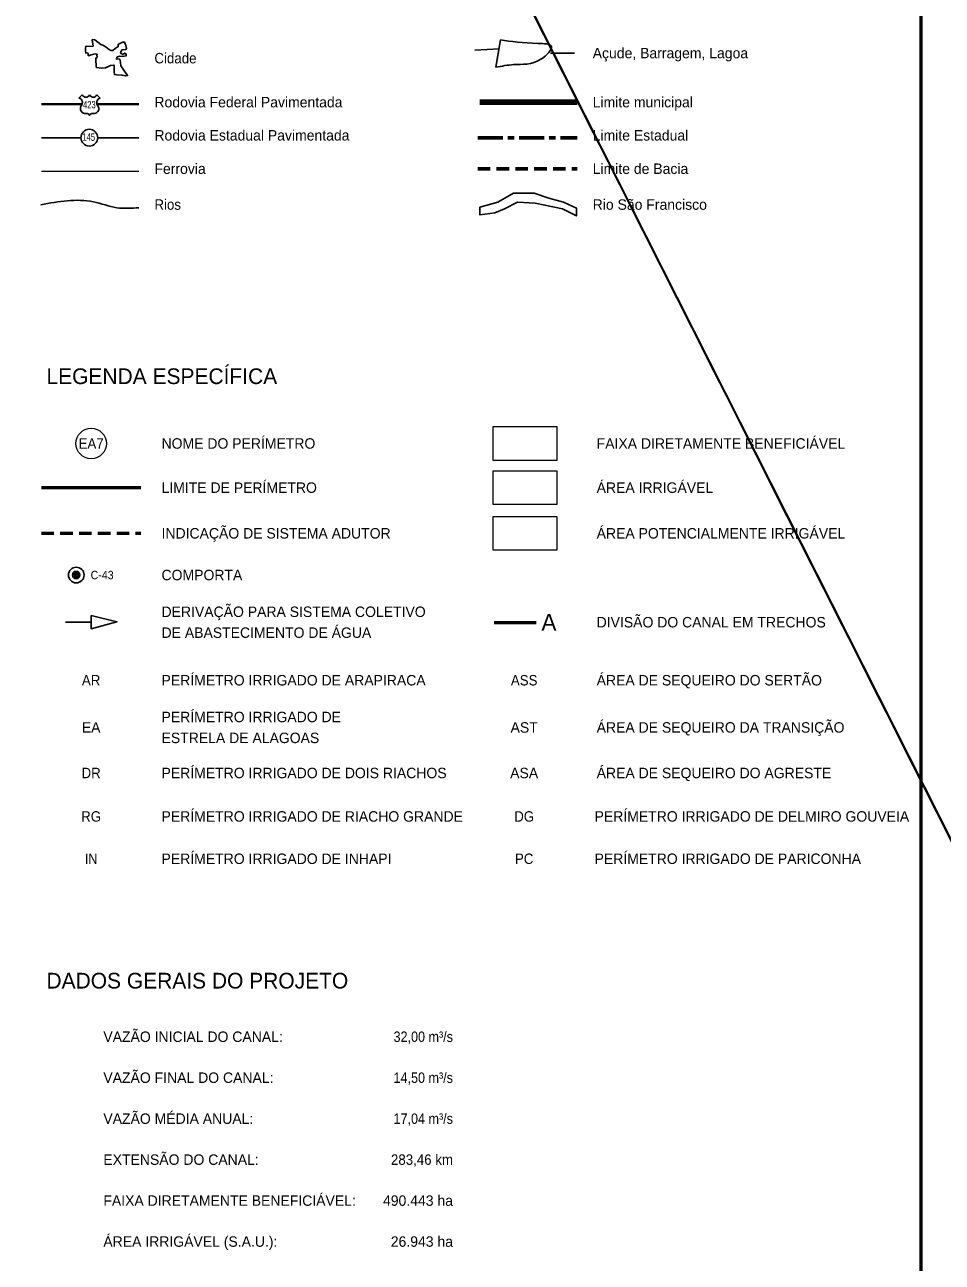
# Model space of a CAD drawing. Extents: x -1643653 to 4543381, y 1624270 to 13878484.
# Drawn here: x 797449 to 841330, y 8935613 to 8994810 of the extents above; entities that cross this region are included whole.
import ezdxf
from ezdxf.enums import TextEntityAlignment as Align

# ---------------------------------------------------------------- set-up
doc = ezdxf.new("R2010")
doc.units = 0
doc.header["$LTSCALE"] = 200
doc.linetypes.add('LONG_DASH_SHORT_DASH', pattern=[9.9, 6, -1.2, 1.5, -1.2])
doc.linetypes.add('MEDIUM_DASHED', pattern=[4.5, 3, -1.5])
for name, color, linetype, lineweight in [('1', 7, 'Continuous', 13), ('3', 7, 'Continuous', 13), ('5', 7, 'Continuous', 25)]:
    doc.layers.add(name, color=color, linetype=linetype, lineweight=lineweight)
doc.layers.add('11', color=7, linetype='Continuous')

msp = doc.modelspace()

# ---------------------------------------------------------------- linework, layer by layer
at = {"layer": '1', "lineweight": 25}
msp.add_spline([(814781, 9009175.5), (814787.2, 9009173.4), (814796.9, 9009173.4), (814799.4, 9009172.4), (814805.1, 9009174.5), (814805.6, 9009176.5), (814811.7, 9009179.5), (814811.7, 9009179.5), (814801.5, 9009181), (814790.7, 9009181.5), (814784.1, 9009183.1), (814777.4, 9009185.1), (814778.4, 9009175.5)], degree=3, dxfattribs=at)
at = {"layer": '3', "lineweight": 53}
msp.add_lwpolyline([(840307.3, 9029887.8), (840307.3, 8886387.8), (560211.7, 8886387.8), (560211.7, 9029887.8)], close=True, dxfattribs=at)
msp.add_lwpolyline([(840307.3, 9029887.8), (840307.3, 8886387.8), (560211.7, 8886387.8), (560211.7, 9029887.8)], close=True, dxfattribs=at)
at = {"layer": '5'}
for p, q in [((819986.1, 8992776.4), (820196.5, 8994082.1)), ((818972.7, 8993595.9), (820154.4, 8993661.6)), ((800040.9, 8991302.8), (800200.8, 8991462.7)), ((800900.1, 8991462.7), (801060.1, 8991302.8)), ((798245.8, 8989401.1), (800130.9, 8989401.1)), ((800938.3, 8989401.1), (802911.7, 8989401.1)), ((799393, 8966231.1), (800624.1, 8966229.8))]:
    msp.add_line(p, q, dxfattribs=at)
at = {"layer": '5', "lineweight": 40}
for p, q in [((798245.8, 8991003.6), (800200.4, 8991003.6)), ((800907.4, 8991003.6), (802911.7, 8991003.6))]:
    msp.add_line(p, q, dxfattribs=at)
at = {"layer": '5', "lineweight": 90}
msp.add_line((819206.8, 8991106.8), (823872.7, 8991106.8), dxfattribs=at)
at = {"layer": '5', "linetype": 'LONG_DASH_SHORT_DASH', "lineweight": 60}
msp.add_line((819116.2, 8989403.7), (823872.7, 8989403.7), dxfattribs=at)
at = {"layer": '5', "lineweight": 13}
msp.add_line((798245.8, 8987802.6), (802911.7, 8987802.6), dxfattribs=at)
at = {"layer": '5', "linetype": 'MEDIUM_DASHED', "lineweight": 60}
msp.add_line((819116.2, 8987922.7), (823872.7, 8987922.7), dxfattribs=at)
at = {"layer": '5', "lineweight": 53}
for p, q in [((798245.8, 8972668), (803002.3, 8972668)), ((819902.7, 8966208.2), (821902.7, 8966210.9))]:
    msp.add_line(p, q, dxfattribs=at)
at = {"layer": '5', "linetype": 'MEDIUM_DASHED', "lineweight": 53}
msp.add_line((798245.8, 8970482.8), (803002.3, 8970482.8), dxfattribs=at)
at = {"layer": '5'}
for points in [[(800804.6, 8994086.8), (800688.6, 8994097.7), (800673.2, 8994088.4), (800715.8, 8993783), (800616.9, 8993769.6), (800382.9, 8993785.8), (800364.5, 8993773.6), (800353.2, 8993693.2), (800358.3, 8993553.6), (800358.2, 8993556.7)], [(802050.1, 8992838.1), (802022.3, 8993007.8), (802003.4, 8993158.6), (801833.8, 8993177.4), (801852.7, 8993224.5), (801866.8, 8993266.9), (801880.9, 8993281.1), (801994, 8993299.9), (802135.3, 8993290.5), (802295.5, 8993318.7), (802305, 8993403.5), (802243.7, 8993455.3), (802144.8, 8993394.1), (802088.2, 8993422.4), (802036.4, 8993455.4), (802055.2, 8993549.6), (802102.3, 8993615.6), (802281.4, 8993625), (802314.3, 8993676.8), (802267.2, 8993884.1), (802253, 8993898.2), (802224.8, 8993983.1), (802140, 8993973.7), (801993.9, 8993912.4), (801913.8, 8993870), (801918.5, 8993761.7), (801777.2, 8993667.5), (801654.7, 8993582.7), (801588.7, 8993573.2), (801508.6, 8993615.7), (801339, 8993738.2), (801188.2, 8993832.5), (801089.2, 8993865.5), (800804.6, 8994086.8)], [(800358.2, 8993556.7), (800363.7, 8993460), (800472.5, 8993445.4), (800487.6, 8993422.1), (800487.7, 8993338.7), (800497.9, 8993328.5), (800633.4, 8993378.2), (800813.6, 8993412.6), (800906.6, 8993401.2), (800901.1, 8993347.7), (800911.2, 8993278), (800903.4, 8993248.9), (800862.8, 8993226.4), (800850.2, 8993179.5), (800862.8, 8992782.3), (800872.9, 8992772), (801118.8, 8992730.3), (801309.1, 8992755.7), (801546.5, 8992852.4), (801721.6, 8992882.9), (801730.9, 8992859.6), (801721.8, 8992556.9), (801736.4, 8992435.2), (801830.8, 8992414.6), (802099.9, 8992398.9), (802276.6, 8992360.3), (802368.9, 8992380.7), (802050.1, 8992838.1)]]:
    msp.add_lwpolyline(points, dxfattribs=at)
for points in [[(819221.3, 8986090.7), (820068.5, 8986326.2), (820821.7, 8986750), (821810.1, 8986750), (822516.2, 8986514.6), (823222.2, 8986326.2), (823834.1, 8986043.6), (823834.1, 8985666.9), (823175.1, 8985996.5), (822327.9, 8986184.9), (821857.2, 8986279.1), (821009.9, 8986326.2), (820398, 8985996.5), (819927.3, 8985808.2), (819221.3, 8985714)], [(800624.4, 8966545.6), (801855.2, 8966250.8), (800623.7, 8965914.1)]]:
    msp.add_lwpolyline(points, close=True, dxfattribs=at)
at = {"layer": '5', "lineweight": 13}
for points in [[(822894.5, 8973970.1), (819859.6, 8973970.1), (819859.6, 8975589.6), (822894.5, 8975589.6)], [(822894.5, 8971858.3), (819859.6, 8971858.3), (819859.6, 8973477.7), (822894.5, 8973477.7)], [(822894.5, 8969673.1), (819859.6, 8969673.1), (819859.6, 8971292.5), (822894.5, 8971292.5)]]:
    msp.add_lwpolyline(points, close=True, dxfattribs=at)
at = {"layer": '5'}
for centre, radius in [((800537.1, 8989406.8), 401.3), ((799911.2, 8968487.2), 375), ((799911.2, 8968487.2), 175), ((799911.2, 8968487.2), 112.5), ((799911.2, 8968487.2), 50)]:
    msp.add_circle(centre, radius, dxfattribs=at)
at = {"layer": '5', "lineweight": 13}
msp.add_circle((800624.1, 8974779.8), 730.2, dxfattribs=at)
at = {"layer": '5'}
for centre, radius, start, end in [((800375.6, 8991529.6), 187.2, 200.95927, 339.04073), ((800725.3, 8991529.6), 187.2, 200.95927, 339.04073), ((799978.8, 8991080.9), 230.3, 317.5721, 74.36886), ((800332.3, 8990795.8), 224.7, 144.73733, 264.65778), ((800768.6, 8990795.8), 224.7, 275.34222, 35.26267), ((801122.1, 8991080.9), 230.3, 105.62774, 222.4279), ((800310.4, 8989982.3), 589.7, 72.89371, 89.90057), ((800456.1, 8990455.7), 94.4, 357.69345, 72.92955), ((800644.8, 8990455.7), 94.4, 107.07045, 182.30655), ((800790.6, 8989982.3), 589.7, 90.09943, 107.10629)]:
    msp.add_arc(centre, radius, start, end, dxfattribs=at)
for points in [[(820196.5, 8994082.1), (822005.7, 8993913.7), (822636.8, 8993787.3), (822131.9, 8993155.5), (820827.6, 8992902.7), (819986.1, 8992776.4)], [(822597.1, 8993455.8), (822616.6, 8993455.6), (823737.8, 8993455.6)], [(798211.9, 8986197.8), (800734.6, 8986338.1), (801855.8, 8986057.5), (802911.7, 8986057.5)]]:
    msp.add_spline(points, degree=3, dxfattribs=at)

# ---------------------------------------------------------------- texts
at = {"layer": '11'}
msp.add_text('DADOS GERAIS DO PROJETO', height=750, dxfattribs=at).set_placement((798487.2, 8948707.7))
at = {"layer": '5'}
for s, height, p in [('Açude, Barragem, Lagoa', 500, (824612.1, 8993205.3)), ('Rodovia Federal Pavimentada', 500, (803651.1, 8990856.8)), ('Limite municipal', 500, (824612.1, 8990856.8)), ('Rodovia Estadual Pavimentada', 500, (803651.1, 8989271.2)), ('Limite Estadual', 500, (824612.1, 8989271.2)), ('Ferrovia', 500, (803651.1, 8987672.7)), ('Limite de Bacia', 500, (824612.1, 8987672.7)), ('Rio São Francisco', 500, (824612.1, 8985958.5)), ('LEGENDA ESPECÍFICA', 750, (798487.2, 8977621.4)), ('NOME DO PERÍMETRO', 500, (803991.5, 8974529.8)), ('FAIXA DIRETAMENTE BENEFICIÁVEL', 500, (824801.1, 8974529.8)), ('LIMITE DE PERÍMETRO', 500, (803991.5, 8972418)), ('ÁREA IRRIGÁVEL', 500, (824801.1, 8972418)), ('INDICAÇÃO DE SISTEMA ADUTOR', 500, (803991.5, 8970232.8)), ('ÁREA POTENCIALMENTE IRRIGÁVEL', 500, (824801.1, 8970232.8)), ('COMPORTA', 500, (803991.5, 8968237.2)), ('DERIVAÇÃO PARA SISTEMA COLETIVO', 500, (803991.5, 8966479.8)), ('A', 800, (822162.3, 8965829.8)), ('DIVISÃO DO CANAL EM TRECHOS', 500, (824801.1, 8965979.8)), ('DE ABASTECIMENTO DE ÁGUA', 500, (803991.5, 8965479.8)), ('PERÍMETRO IRRIGADO DE ARAPIRACA', 500, (803991.5, 8963204.1)), ('ÁREA DE SEQUEIRO DO SERTÃO', 500, (824801.1, 8963204.1)), ('PERÍMETRO IRRIGADO DE', 500, (803991.5, 8961446.7)), ('ÁREA DE SEQUEIRO DA TRANSIÇÃO', 500, (824801.1, 8960946.7)), ('ESTRELA DE ALAGOAS', 500, (803991.5, 8960446.7)), ('PERÍMETRO IRRIGADO DE DOIS RIACHOS', 500, (803991.5, 8958767.7)), ('ÁREA DE SEQUEIRO DO AGRESTE', 500, (824801.1, 8958767.7)), ('PERÍMETRO IRRIGADO DE RIACHO GRANDE', 500, (803991.5, 8956689.1)), ('PERÍMETRO IRRIGADO DE DELMIRO GOUVEIA', 500, (824702.2, 8956689.1)), ('PERÍMETRO IRRIGADO DE INHAPI', 500, (803991.5, 8954664)), ('PERÍMETRO IRRIGADO DE PARICONHA', 500, (824702.2, 8954664)), ('VAZÃO INICIAL DO CANAL:', 500, (801208.7, 8946151.7)), ('VAZÃO FINAL DO CANAL:', 500, (801208.7, 8944192)), ('VAZÃO MÉDIA ANUAL:', 500, (801208.7, 8942232.3)), ('EXTENSÃO DO CANAL:', 500, (801208.7, 8940272.6)), ('FAIXA DIRETAMENTE BENEFICIÁVEL:', 500, (801208.7, 8938312.9)), ('ÁREA IRRIGÁVEL (S.A.U.):', 500, (801208.7, 8936353.2))]:
    msp.add_text(s, height=height, dxfattribs=at).set_placement(p)
at = {"layer": '5', "width": 0.95}
for s, height, p in [('Cidade', 500, (803651.1, 8992960.9)), ('Rios', 500, (803651.1, 8985958.5)), ('C-43', 400, (800598.8, 8968287.2))]:
    msp.add_text(s, height=height, dxfattribs=at).set_placement(p)
at = {"layer": '5'}
for s, height, width, p in [('423', 350, 0.75, (800540.2, 8990811.2)), ('145', 350, 0.75, (800506.9, 8989258)), ('EA7', 500, 0.95, (800624.1, 8974529.8)), ('AR', 500, 0.95, (800624.1, 8963204.1)), ('ASS', 500, 0.95, (821334.8, 8963204.1)), ('DR', 500, 0.95, (800624.1, 8958767.7)), ('RG', 500, 0.95, (800624.1, 8956689.1)), ('DG', 500, 0.95, (821334.8, 8956689.1)), ('IN', 500, 0.9, (800624.1, 8954664)), ('PC', 500, 0.95, (821334.8, 8954664))]:
    msp.add_text(s, height=height, dxfattribs=dict(at, width=width)).set_placement(p, align=Align.CENTER)
for s, p in [('EA', (800624.1, 8960946.7)), ('AST', (821334.8, 8960946.7)), ('ASA', (821334.8, 8958767.7))]:
    msp.add_text(s, height=500, dxfattribs=at).set_placement(p, align=Align.CENTER)
for s, width, p in [('32,00 m³/s', 0.9, (817929.6, 8946151.7)), ('14,50 m³/s', 0.9, (817929.6, 8944192)), ('17,04 m³/s', 0.9, (817929.6, 8942232.3)), ('283,46 km', 0.95, (817929.6, 8940272.6))]:
    msp.add_text(s, height=500, dxfattribs=dict(at, width=width)).set_placement(p, align=Align.RIGHT)
for s, p in [('490.443 ha', (817929.6, 8938312.9)), ('26.943 ha', (817929.6, 8936353.2))]:
    msp.add_text(s, height=500, dxfattribs=at).set_placement(p, align=Align.RIGHT)

doc.saveas('drawing.dxf')
